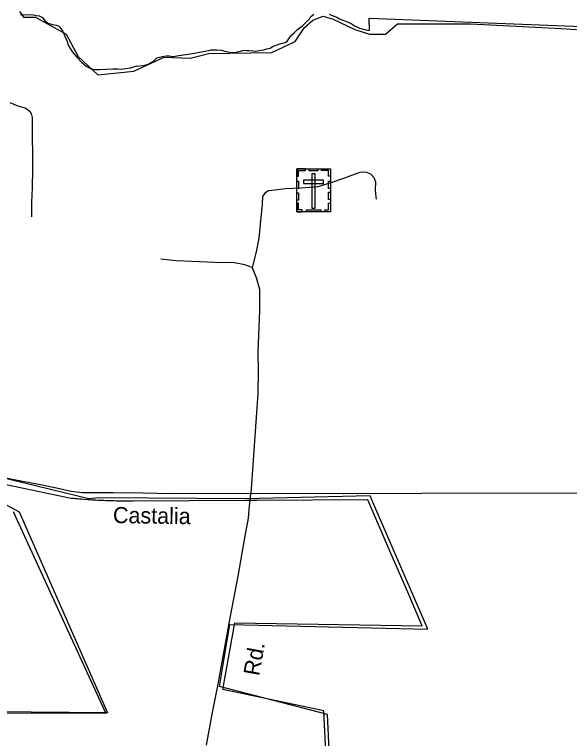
# Model space of a CAD drawing. Extents: x 2220236 to 2384410, y 720751 to 894131.
# Drawn here: x 2311588 to 2314869, y 835528 to 839805 of the extents above; entities that cross this region are included whole.
import ezdxf

# ---------------------------------------------------------------- set-up
doc = ezdxf.new("R2010")
doc.units = 0
doc.layers.add('Default', color=7, linetype='Continuous')

msp = doc.modelspace()

# ---------------------------------------------------------------- linework, layer by layer
at = {"layer": 'Default'}
for points in [[(2311618.7, 839821.5), (2311640.7, 839788.5), (2311712.1, 839788.5), (2311893.4, 839689.5), (2311964.8, 839557.6), (2312080.1, 839447.7), (2312294.4, 839469.7), (2312472.9, 839552.1), (2312626.7, 839546.6), (2312736.6, 839574.1), (2313110.1, 839579.6), (2313247.4, 839645.6), (2313302.4, 839728), (2313351.8, 839772), (2313412.2, 839794), (2313472.6, 839777.5), (2313599, 839717), (2313686.9, 839689.5), (2313780.3, 839689.5), (2313851.7, 839750), (2314285.6, 839750), (2314818.5, 839722.5), (2315371.6, 839684)], [(2311624.2, 839805.5), (2311644.2, 839802.7), (2311672.8, 839804.3), (2311701, 839802.4), (2311717, 839798.4), (2311734.5, 839796.4), (2311754.2, 839787.2), (2311762.5, 839775.6), (2311773, 839762), (2311787.8, 839753.6), (2311812.2, 839745.6), (2311834.2, 839742.4), (2311847.8, 839736.9), (2311858.5, 839728.1), (2311873.8, 839704.9), (2311886.2, 839676.8), (2311899, 839645.2), (2311906.5, 839624), (2311917, 839603.2), (2311931, 839583.2), (2311957.2, 839552.4), (2311983.8, 839523.2), (2312011.2, 839499.2), (2312037, 839485.2), (2312060, 839479.2), (2312091, 839480.4), (2312126.8, 839481.7), (2312169.2, 839483.4), (2312200, 839483.4), (2312222.5, 839481), (2312244.8, 839485.1), (2312274.2, 839490.3), (2312279.2, 839491.6), (2312306, 839498.8), (2312309.2, 839499.2), (2312328.2, 839501.9), (2312352, 839503.6), (2312379, 839510.4), (2312410.2, 839529.7), (2312429.8, 839548.1), (2312461.5, 839557.4), (2312486.2, 839560.6), (2312503, 839560.2), (2312526.5, 839556.6), (2312560.5, 839563.1), (2312601.2, 839567.6), (2312641, 839575.2), (2312703.8, 839586.1), (2312724, 839590.1), (2312736.5, 839592.9), (2312750, 839595.8), (2312784.5, 839595.8), (2312809.8, 839593.8), (2312838.5, 839586.6), (2312861.2, 839583.1), (2312887.5, 839580.7), (2312907.2, 839584.3), (2312923.5, 839589.1), (2312944.8, 839594.8), (2312960.8, 839592.1), (2312974, 839591.6), (2312996.2, 839589.2), (2313013.5, 839588.9), (2313036.8, 839592.1), (2313062, 839596.9), (2313079.8, 839601.3), (2313099.8, 839605.4), (2313113.5, 839616.2), (2313135.8, 839623.8), (2313162.5, 839634.2), (2313187.8, 839639.9), (2313201.5, 839649.6), (2313214.2, 839667.6), (2313227.8, 839684), (2313243.2, 839698.1), (2313259, 839714.5), (2313271.2, 839723.7), (2313290.5, 839737.8), (2313301.2, 839747.8), (2313322, 839768.6), (2313331.8, 839779), (2313338.8, 839791.1), (2313358, 839806.7)], [(2311624.2, 839805.5), (2311644.2, 839802.7), (2311672.8, 839804.3), (2311701, 839802.4), (2311717, 839798.4), (2311734.5, 839796.4), (2311754.2, 839787.2), (2311762.5, 839775.6), (2311773, 839762), (2311787.8, 839753.6), (2311812.2, 839745.6), (2311834.2, 839742.4), (2311847.8, 839736.9), (2311858.5, 839728.1), (2311873.8, 839704.9), (2311886.2, 839676.8), (2311899, 839645.2), (2311906.5, 839624), (2311917, 839603.2), (2311931, 839583.2), (2311957.2, 839552.4), (2311983.8, 839523.2), (2312011.2, 839499.2), (2312037, 839485.2), (2312060, 839479.2), (2312091, 839480.4), (2312126.8, 839481.7), (2312169.2, 839483.4), (2312200, 839483.4), (2312222.5, 839481), (2312244.8, 839485.1), (2312274.2, 839490.3), (2312279.2, 839491.6), (2312306, 839498.8), (2312309.2, 839499.2), (2312328.2, 839501.9), (2312352, 839503.6), (2312379, 839510.4), (2312410.2, 839529.7), (2312429.8, 839548.1), (2312461.5, 839557.4), (2312486.2, 839560.6), (2312503, 839560.2), (2312526.5, 839556.6), (2312560.5, 839563.1), (2312601.2, 839567.6), (2312641, 839575.2), (2312703.8, 839586.1), (2312724, 839590.1), (2312736.5, 839592.9), (2312750, 839595.8), (2312784.5, 839595.8), (2312809.8, 839593.8), (2312838.5, 839586.6), (2312861.2, 839583.1), (2312887.5, 839580.7), (2312907.2, 839584.3), (2312923.5, 839589.1), (2312944.8, 839594.8), (2312960.8, 839592.1), (2312974, 839591.6), (2312996.2, 839589.2), (2313013.5, 839588.9), (2313036.8, 839592.1), (2313062, 839596.9), (2313079.8, 839601.3), (2313099.8, 839605.4), (2313113.5, 839616.2), (2313135.8, 839623.8), (2313162.5, 839634.2), (2313187.8, 839639.9), (2313201.5, 839649.6), (2313214.2, 839667.6), (2313227.8, 839684), (2313243.2, 839698.1), (2313259, 839714.5), (2313271.2, 839723.7), (2313290.5, 839737.8), (2313301.2, 839747.8), (2313322, 839768.6), (2313331.8, 839779), (2313338.8, 839791.1), (2313358, 839806.7)], [(2313447.2, 839806.4), (2313466.8, 839799.6), (2313492.8, 839788.8), (2313509.2, 839779.6), (2313532, 839770.1), (2313547.5, 839764.4), (2313564, 839758.1), (2313583.5, 839746.9), (2313597.5, 839738.1), (2313612, 839731.3), (2313626.8, 839723.7), (2313656.2, 839715.8), (2313685.8, 839710.9), (2313684.2, 839782.3), (2315345, 839717.5)], [(2313447.2, 839806.4), (2313466.8, 839799.6), (2313492.8, 839788.8), (2313509.2, 839779.6), (2313532, 839770.1), (2313547.5, 839764.4), (2313564, 839758.1), (2313583.5, 839746.9), (2313597.5, 839738.1), (2313612, 839731.3), (2313626.8, 839723.7), (2313656.2, 839715.8), (2313685.8, 839710.9), (2313684.2, 839782.3), (2315345, 839717.5)], [(2311691.4, 838608.9), (2311691.4, 838694.3), (2311693.9, 838780.8), (2311696.7, 838888.8), (2311695.7, 839172.7), (2311695.7, 839196.2), (2311689.2, 839220.3), (2311678.2, 839231.3), (2311651.9, 839251), (2311610.3, 839264.2), (2311562.1, 839283.9)], [(2313728.2, 838714.1), (2313726.7, 838728.3), (2313722.3, 838767.8), (2313724.5, 838813.8), (2313713.5, 838840.1), (2313693.8, 838862), (2313665.3, 838873), (2313630.3, 838870.8), (2313595.2, 838859.8), (2313538.3, 838837.9), (2313452.9, 838809.4), (2313380.6, 838787.5), (2313282, 838778.7), (2313190, 838774.3), (2313128.7, 838767.8), (2313089.3, 838763.4), (2313067.4, 838750.2), (2313054.2, 838730.5), (2313052.1, 838684.5), (2313041.1, 838563.9), (2313032.3, 838482.8), (2313017, 838403.9), (2312992.2, 838310.4)], [(2312992.2, 838310.4), (2312950.2, 838326.7), (2312887.8, 838338.2), (2312771.7, 838340.4), (2312635.4, 838345.9), (2312541.2, 838350.3), (2312454.1, 838360.1)], [(2312992.2, 838310.4), (2313017, 838252), (2313036, 838181.9), (2313036, 838056.2), (2313027.2, 837812.2), (2313028.9, 837697.7), (2313026.3, 837565.7), (2312985.6, 836976.5)], [(2309157.3, 837640.5), (2309421.4, 837563.8), (2310079.5, 837381.9), (2310347.8, 837316.2), (2310859.3, 837213.2), (2311069.5, 837167.1), (2311238.2, 837129.9), (2311378.3, 837099.2), (2311616, 837053.2), (2311751.8, 837026.9), (2311854.7, 837005), (2311922.6, 836989.6), (2311988.3, 836980.8), (2312051.8, 836980.8), (2312172.3, 836980.8), (2312349.7, 836978.7), (2312509.6, 836976.5), (2312886.3, 836977.9), (2312985.6, 836976.5)], [(2313486.9, 834626.8), (2313437.5, 835671.2), (2312800.3, 835836.1), (2312860.7, 836202.2), (2314030.7, 836174.7), (2313712.1, 836911.3), (2313690.2, 836960.8), (2312954.1, 836944.3), (2312086.2, 836949.8), (2312028, 836944.3), (2311484.1, 837076.2), (2311489.6, 836933.3), (2311616, 836867.4), (2312137.8, 835680), (2310330.6, 835696.5), (2310363.5, 835240.2)], [(2313467.2, 834639.9), (2313415.8, 835691.1), (2312819, 835818.6), (2312890, 836212.4), (2313998, 836193.7), (2313962.2, 836276.6), (2313912.5, 836392.4), (2313815.5, 836617.2), (2313677.2, 836938.2), (2313020.2, 836933.5), (2312956.2, 836934.6), (2312289, 836930.7), (2312272.5, 836930.6), (2312248.5, 836930.6), (2312236.5, 836930.6), (2312224.5, 836930.7), (2312212.5, 836930.8), (2312200.5, 836931), (2312188.5, 836931.2), (2312176.8, 836931.5), (2312164.8, 836931.8), (2312152.8, 836932.1), (2312140.8, 836932.5), (2312128.8, 836932.9), (2312116.8, 836933.4), (2312104.8, 836933.9), (2312092.8, 836934.5), (2312080.8, 836935.1), (2312068.8, 836935.8), (2312056.8, 836936.4), (2312044.8, 836937.1), (2312032.8, 836937.9), (2312020.8, 836938.7), (2311996.8, 836940.4), (2311985, 836941.4), (2311973, 836942.4), (2311961, 836943.4), (2311949, 836944.4), (2311937, 836945.6), (2311925.2, 836946.7), (2311913.2, 836947.9), (2311462.8, 837043.1)], [(2313467.2, 834639.9), (2313415.8, 835691.1), (2312819, 835818.6), (2312890, 836212.4), (2313998, 836193.7), (2313962.2, 836276.6), (2313912.5, 836392.4), (2313815.5, 836617.2), (2313677.2, 836938.2), (2313020.2, 836933.5), (2312956.2, 836934.6), (2312289, 836930.7), (2312272.5, 836930.6), (2312248.5, 836930.6), (2312236.5, 836930.6), (2312224.5, 836930.7), (2312212.5, 836930.8), (2312200.5, 836931), (2312188.5, 836931.2), (2312176.8, 836931.5), (2312164.8, 836931.8), (2312152.8, 836932.1), (2312140.8, 836932.5), (2312128.8, 836932.9), (2312116.8, 836933.4), (2312104.8, 836933.9), (2312092.8, 836934.5), (2312080.8, 836935.1), (2312068.8, 836935.8), (2312056.8, 836936.4), (2312044.8, 836937.1), (2312032.8, 836937.9), (2312020.8, 836938.7), (2311996.8, 836940.4), (2311985, 836941.4), (2311973, 836942.4), (2311961, 836943.4), (2311949, 836944.4), (2311937, 836945.6), (2311925.2, 836946.7), (2311913.2, 836947.9), (2311462.8, 837043.1)], [(2312722.8, 835489.3), (2312757, 835671.6), (2312791.1, 835839.8), (2312864.7, 836250.6), (2312910.1, 836486.9), (2312949.6, 836713.2), (2312972.3, 836829.4), (2312975.7, 836881.4), (2312985.6, 836976.5)], [(2312985.6, 836976.5), (2315007.2, 836979.9)], [(2311580.2, 836870.2), (2312129, 835675.6), (2310330.5, 835680.6)], [(2311580.2, 836870.2), (2312129, 835675.6), (2310330.5, 835680.6)]]:
    msp.add_lwpolyline(points, dxfattribs=at)
for points in [[(2313256.2, 838893.6), (2313455.3, 838893.6), (2313455.3, 838639), (2313256.2, 838639)], [(2313256.2, 838850.3), (2313267.5, 838850.3), (2313267.5, 838882.5), (2313308.1, 838882.5), (2313308.1, 838893.6), (2313256.2, 838893.6)], [(2313330.3, 838893.6), (2313382.1, 838893.6), (2313382.1, 838882.2), (2313330.3, 838882.2)], [(2313365.2, 838864.3), (2313346.5, 838864.3), (2313346.5, 838661.5), (2313365.2, 838661.5)], [(2313455.4, 838850.2), (2313444, 838850.2), (2313444, 838882.4), (2313403.4, 838882.4), (2313403.4, 838893.5), (2313455.3, 838893.5)], [(2313297, 838825.5), (2313297, 838806.9), (2313414.7, 838806.9), (2313414.7, 838825.5)], [(2313256.2, 838776.1), (2313256.2, 838819.4), (2313267.6, 838819.4), (2313267.6, 838776.1)], [(2313443.9, 838777.2), (2313443.9, 838820.5), (2313455.3, 838820.5), (2313455.3, 838777.2)], [(2313256.2, 838708.9), (2313256.2, 838752.2), (2313267.5, 838752.2), (2313267.5, 838708.9)], [(2313443.9, 838711.2), (2313443.9, 838754.5), (2313455.3, 838754.5), (2313455.3, 838711.2)], [(2313289.3, 838639), (2313289.3, 838650.5), (2313267.3, 838650.5), (2313267.3, 838690.9), (2313256.1, 838690.9), (2313256.1, 838639)], [(2313313.6, 838650.4), (2313398.5, 838650.4), (2313398.5, 838639), (2313313.6, 838639)], [(2313422.1, 838639), (2313422.1, 838650.4), (2313444.1, 838650.4), (2313444.1, 838690.9), (2313455.3, 838690.9), (2313455.3, 838639)]]:
    msp.add_lwpolyline(points, close=True, dxfattribs=at)

# ---------------------------------------------------------------- texts
for s, rotation, p in [('Castalia', 359.1298, (2312169.8, 836801.2)), ('Rd.', 79.8422, (2313034.1, 835894.4))]:
    msp.add_text(s, height=95, rotation=rotation, dxfattribs=at).set_placement(p)

doc.saveas('drawing.dxf')
